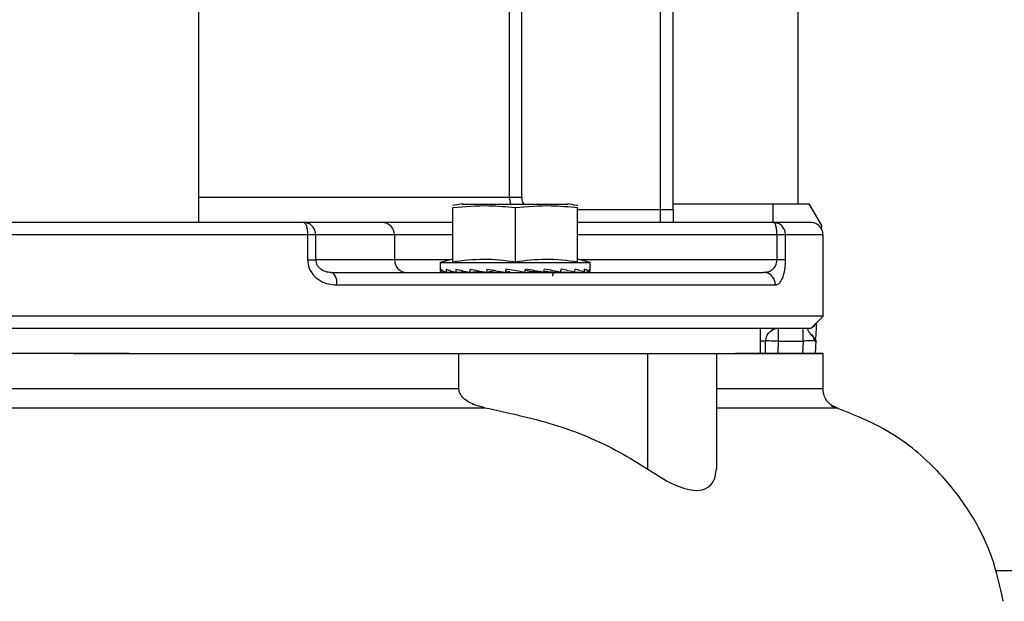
# Model space of a CAD drawing. Header units: inches. Extents: x 170 to 312, y 215 to 248.
# Tile 392 of 410: x 274.785 to 274.979, y 243.799 to 243.914. Entities that reach past the tile are written whole.
import ezdxf

# ---------------------------------------------------------------- set-up
doc = ezdxf.new("R2010")
doc.units = ezdxf.units.IN
doc.header["$LTSCALE"] = 0.25
doc.header["$MEASUREMENT"] = 0
doc.layers.add('ANNOTATIONS', color=1, linetype='Continuous')
doc.layers.add('STANDARD MOTOR LH', color=7, linetype='Continuous')
doc.styles.add('ARIAL', font='arial.ttf', dxfattribs={"height": 0.09375})
doc.dimstyles.new('STANDARD$0', dxfattribs={"dimtxt": 0.09375, "dimasz": 0.09375, "dimexe": 0.03125, "dimexo": 0.046875, "dimgap": 0.09, "dimtad": 0, "dimtih": 1, "dimtoh": 1, "dimdec": 4, "dimzin": 0, "dimdsep": 46, "dimtxsty": 'ARIAL', "dimcen": 0.09, "dimadec": 0, "dimazin": 0, "dimtfac": 1, "dimtdec": 4, "dimtofl": 0, "dimtmove": 0, "dimatfit": 1, "dimfxl": 1, "dimtolj": 1, "dimtzin": 0, "dimarcsym": 0})

# ---------------------------------------------------------------- blocks, each defined once
blk = doc.blocks.new('*D124')
at = {"layer": 'ANNOTATIONS', "color": 0, "lineweight": -2, "transparency": 16777216}
for p, q in [((274.3843868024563, 244.6669539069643), (274.3843868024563, 245.2745744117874)), ((275.5850741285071, 243.2737009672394), (275.5850741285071, 245.2745744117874)), ((274.4781368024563, 245.2433244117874), (274.8036343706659, 245.2433244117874)), ((275.4913241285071, 245.2433244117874), (275.1658265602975, 245.2433244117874))]:
    blk.add_line(p, q, dxfattribs=at)
at = {"layer": 'ANNOTATIONS', "color": 0, "transparency": 16777216}
for points in [[(274.4781368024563, 245.2589494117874), (274.4781368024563, 245.2276994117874), (274.3843868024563, 245.2433244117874)], [(275.4913241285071, 245.2589494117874), (275.4913241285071, 245.2276994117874), (275.5850741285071, 245.2433244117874)]]:
    blk.add_solid(points, dxfattribs=at)
at = {"layer": 'defpoints', "color": 0, "transparency": 16777216}
for p in [(274.3843868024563, 245.2433244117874), (274.3843868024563, 244.6200789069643), (275.5850741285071, 243.2268259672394)]:
    blk.add_point(p, dxfattribs=at)
at = {"layer": 'ANNOTATIONS', "color": 0, "transparency": 16777216, "insert": (274.9847304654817, 245.2433244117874), "char_height": 0.09375, "attachment_point": 5, "style": 'ARIAL'}
blk.add_mtext('\\A1;20"', dxfattribs=at)
blk = doc.blocks.new('*D125')
at = {"layer": 'ANNOTATIONS', "color": 0, "lineweight": -2, "transparency": 16777216}
for p, q in [((274.5225741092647, 244.2716909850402), (274.5225741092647, 244.8408606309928)), ((275.5850741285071, 243.2737009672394), (275.5850741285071, 244.8408606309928)), ((274.6163241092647, 244.8096106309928), (274.7687141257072, 244.8096106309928)), ((275.4913241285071, 244.8096106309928), (275.3389341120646, 244.8096106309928))]:
    blk.add_line(p, q, dxfattribs=at)
at = {"layer": 'ANNOTATIONS', "color": 0, "transparency": 16777216}
for points in [[(274.6163241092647, 244.8252356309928), (274.6163241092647, 244.7939856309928), (274.5225741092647, 244.8096106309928)], [(275.4913241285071, 244.8252356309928), (275.4913241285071, 244.7939856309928), (275.5850741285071, 244.8096106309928)]]:
    blk.add_solid(points, dxfattribs=at)
at = {"layer": 'defpoints', "color": 0, "transparency": 16777216}
for p in [(275.5850741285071, 244.8096106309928), (274.5225741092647, 244.2248159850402), (275.5850741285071, 243.2268259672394)]:
    blk.add_point(p, dxfattribs=at)
at = {"layer": 'ANNOTATIONS', "color": 0, "transparency": 16777216, "insert": (275.0538241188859, 244.8096106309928), "char_height": 0.09375, "attachment_point": 5, "style": 'ARIAL'}
blk.add_mtext('\\A1;17 3/8"', dxfattribs=at)

msp = doc.modelspace()

# ---------------------------------------------------------------- linework, layer by layer
at = {"layer": 'STANDARD MOTOR LH'}
for p, q in [((274.9379225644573, 243.8772939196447), (274.9379225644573, 244.3891048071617)), ((274.819812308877, 243.9710081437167), (274.819812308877, 243.8738291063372)), ((274.9108556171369, 243.8736026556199), (274.9108556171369, 243.9703551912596)), ((274.9133162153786, 243.8760631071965), (274.9133162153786, 243.9703551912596)), ((274.8810285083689, 243.967459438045), (274.8810285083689, 243.8785241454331)), ((274.8834805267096, 243.8785241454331), (274.8834805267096, 243.967459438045)), ((274.8834805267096, 243.8785241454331), (274.819812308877, 243.8785241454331)), ((274.8810285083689, 243.8785241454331), (274.881277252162, 243.8772334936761)), ((274.8698983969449, 243.8658781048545), (274.8698983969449, 243.8765512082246)), ((274.8718898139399, 243.8772557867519), (274.8698990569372, 243.8769202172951)), ((274.8717438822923, 243.8772334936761), (274.8926592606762, 243.8772334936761)), ((274.882201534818, 243.8765512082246), (274.882201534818, 243.8658781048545)), ((274.8945047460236, 243.8658781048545), (274.8945047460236, 243.8765512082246)), ((274.9133162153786, 243.8772939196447), (274.9401370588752, 243.8772939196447)), ((274.933001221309, 243.8736026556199), (274.933001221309, 243.8772939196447)), ((274.9426184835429, 243.8729954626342), (274.9401370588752, 243.8772939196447)), ((274.9133162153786, 243.8760631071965), (274.8945047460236, 243.8760631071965)), ((274.8560568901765, 243.8736026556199), (274.8405348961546, 243.8736026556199)), ((274.9331251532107, 243.8736026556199), (274.8945047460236, 243.8736026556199)), ((274.9425771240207, 243.872205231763), (274.9426184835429, 243.8729954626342)), ((274.8413031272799, 243.8711422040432), (274.7491087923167, 243.8711422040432)), ((274.8413031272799, 243.8711422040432), (274.8413031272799, 243.86622071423)), ((274.8429116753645, 243.86622071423), (274.8429116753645, 243.8711422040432)), ((274.8698983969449, 243.8711422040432), (274.8429116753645, 243.8711422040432)), ((274.8584336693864, 243.8711422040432), (274.8584336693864, 243.86622071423)), ((274.9337619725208, 243.8711422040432), (274.8945047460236, 243.8711422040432)), ((274.9337619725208, 243.8711422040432), (274.9337619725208, 243.86622071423)), ((274.9354628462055, 243.86622071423), (274.9354628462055, 243.8711422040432)), ((274.9428437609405, 243.8711422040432), (274.9354628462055, 243.8711422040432)), ((274.9428437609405, 243.8551480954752), (274.9428437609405, 243.8711422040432)), ((274.8692744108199, 243.86622071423), (274.8429116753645, 243.86622071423)), ((274.8698983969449, 243.8663879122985), (274.8674377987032, 243.8657285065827)), ((274.8674377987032, 243.8657285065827), (274.8674377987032, 243.8641063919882)), ((274.8674377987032, 243.8657285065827), (274.8969653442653, 243.8657285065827)), ((274.8969653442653, 243.8657285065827), (274.8945047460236, 243.8663879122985)), ((274.9354628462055, 243.86622071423), (274.8951286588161, 243.86622071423)), ((274.8969653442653, 243.8641063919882), (274.8969653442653, 243.8657285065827)), ((274.8465091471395, 243.8635889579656), (274.8456027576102, 243.8637960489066)), ((274.8684599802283, 243.8638148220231), (274.8675590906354, 243.8637743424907)), ((274.8684632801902, 243.8638130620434), (274.867569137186, 243.8637743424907)), ((274.8701855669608, 243.8638564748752), (274.8685469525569, 243.8637743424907)), ((274.8685763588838, 243.8637743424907), (274.8702121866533, 243.8638482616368)), ((274.8726027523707, 243.8639051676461), (274.8704652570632, 243.8637743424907)), ((274.8705121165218, 243.8637743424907), (274.8726905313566, 243.8638846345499)), ((274.8754892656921, 243.8639720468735), (274.8731834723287, 243.8637743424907)), ((274.8732444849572, 243.8637743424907), (274.874204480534, 243.8638341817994)), ((274.8783000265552, 243.8640641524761), (274.8765162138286, 243.8637743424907)), ((274.8783124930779, 243.8641187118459), (274.8783000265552, 243.8640641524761)), ((274.8783000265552, 243.8640641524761), (274.8791148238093, 243.8639210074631)), ((274.880390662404, 243.8644243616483), (274.8802363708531, 243.8637743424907)), ((274.8803052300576, 243.8640641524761), (274.8811487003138, 243.8639210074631)), ((274.8852883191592, 243.8639210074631), (274.8841734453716, 243.8641239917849)), ((274.8845577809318, 243.8640641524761), (274.8878158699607, 243.8637743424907)), ((274.8845577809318, 243.8640641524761), (274.8852883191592, 243.8639210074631)), ((274.8878614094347, 243.8639802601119), (274.8911586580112, 243.8637743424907)), ((274.8886008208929, 243.8639210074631), (274.8885315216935, 243.8639386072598)), ((274.8885542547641, 243.8639368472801), (274.8886008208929, 243.8639210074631)), ((274.8912196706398, 243.8637743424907), (274.8911596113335, 243.8637796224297)), ((274.8911847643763, 243.8639116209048), (274.8938910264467, 243.8637743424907)), ((274.8939378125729, 243.8637743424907), (274.8938913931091, 243.8637772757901)), ((274.8939037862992, 243.8638617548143), (274.8958267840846, 243.8637743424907)), ((274.8958561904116, 243.8637743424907), (274.8958268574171, 243.8637755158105)), ((274.89683393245, 243.8637743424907), (274.8958308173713, 243.8638183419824)), ((274.8968439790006, 243.8637743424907), (274.8968340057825, 243.8637749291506)), ((274.9311476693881, 243.8637602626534), (274.9316136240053, 243.8638353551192)), ((274.9315316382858, 243.8638218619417), (274.9311476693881, 243.8637602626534)), ((274.9319958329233, 243.8635871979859), (274.9311476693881, 243.8637602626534)), ((274.8470232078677, 243.8612998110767), (274.9334517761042, 243.8612998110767)), ((274.9428437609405, 243.8551480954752), (274.6475681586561, 243.8551480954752)), ((274.9403708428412, 243.8526753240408), (274.9428437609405, 243.8551480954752)), ((274.9305400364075, 243.8477655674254), (274.9305400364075, 243.8526864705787)), ((274.932985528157, 243.8524658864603), (274.932958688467, 243.8524664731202)), ((274.9340055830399, 243.8526876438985), (274.9340055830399, 243.850226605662)), ((274.9412874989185, 243.8501122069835), (274.9414856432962, 243.8513799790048)), ((274.9315015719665, 243.8477655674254), (274.9315452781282, 243.8502694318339)), ((274.9340055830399, 243.850226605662), (274.933962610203, 243.8477655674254)), ((274.9340055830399, 243.850226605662), (274.9389615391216, 243.850226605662)), ((274.9389615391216, 243.850226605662), (274.9388324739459, 243.8477655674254)), ((274.9414319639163, 243.8503556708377), (274.9412537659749, 243.8503456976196)), ((274.9414319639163, 243.8503556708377), (274.941296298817, 243.8477655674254)), ((274.9413631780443, 243.8505375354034), (274.9414319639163, 243.8503556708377)), ((274.8060952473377, 243.8477655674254), (274.6685765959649, 243.8477661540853)), ((274.8065836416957, 243.8477649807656), (274.9424040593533, 243.8477649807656)), ((274.8711135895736, 243.8408459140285), (274.8711136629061, 243.8477649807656)), ((274.8895836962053, 243.8477661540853), (274.9108549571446, 243.8477661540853)), ((274.9083005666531, 243.8250184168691), (274.9083007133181, 243.8477649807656)), ((274.921834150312, 243.8477649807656), (274.921834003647, 243.8250184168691)), ((274.9428431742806, 243.8408465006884), (274.9428431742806, 243.8477655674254)), ((274.9218340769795, 243.837110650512), (274.9455365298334, 243.837110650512)), ((275.0768865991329, 243.8049511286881), (274.9767984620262, 243.8049511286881))]:
    msp.add_line(p, q, dxfattribs=at)
at = {"layer": 'STANDARD MOTOR LH', "flags": 128}
for points in [[(274.8840905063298, 243.8637743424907), (274.8828589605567, 243.8639908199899), (274.881622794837, 243.8642078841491), (274.880390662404, 243.8644243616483)], [(274.9319821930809, 243.8635930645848), (274.9315971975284, 243.8637127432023), (274.9311476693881, 243.8637602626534)], [(274.9340055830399, 243.850226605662), (274.9335255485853, 243.8502354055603), (274.9330639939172, 243.8502430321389), (274.9326386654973, 243.8502506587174), (274.9322658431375, 243.8502571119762), (274.9319599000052, 243.8502623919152), (274.9317325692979, 243.8502664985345), (274.9315926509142, 243.850268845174), (274.9315452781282, 243.8502694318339)], [(274.7952053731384, 243.8477655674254), (274.8065836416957, 243.8477649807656)], [(274.8060952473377, 243.8477655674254), (274.8169145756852, 243.8477649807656)], [(274.9424040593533, 243.8477649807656), (274.9428431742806, 243.8477655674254), (274.9256186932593, 243.8477655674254)], [(274.9278050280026, 243.8477649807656), (274.9295532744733, 243.8477655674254)], [(274.8711135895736, 243.8408459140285), (274.8065836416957, 243.8408459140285), (274.795205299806, 243.8408465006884), (274.7192970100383, 243.8408465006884)], [(274.9428431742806, 243.8408465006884), (274.9424040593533, 243.8408459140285), (274.921834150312, 243.8408459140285)], [(274.7141830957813, 243.8371112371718), (274.7668532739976, 243.8371112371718), (274.7781285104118, 243.837110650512), (274.876227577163, 243.837110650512)]]:
    msp.add_lwpolyline(points, dxfattribs=at)
at = {"layer": 'STANDARD MOTOR LH'}
for centre, radius, start, end in [((274.8560146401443, 243.8711836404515), 0.002419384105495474, 359.0186562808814, 88.9993851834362), ((274.8608528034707, 243.8661793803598), 0.002419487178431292, 179.0211266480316, 268.9986815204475), ((274.8446229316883, 243.8618391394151), 0.002460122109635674, 347.3362897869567, 51.34357018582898), ((274.9396861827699, 243.8546558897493), 0.001968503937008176, 298.2291229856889, 331.770877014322), ((274.9340055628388, 243.850226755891), 0.002460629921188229, 90, 124.7409862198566)]:
    msp.add_arc(centre, radius, start, end, dxfattribs=at)
for centre, major_axis, ratio, start_param, end_param in [((274.8822015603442, 243.8641062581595), (0.01476377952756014, 0), 0.1757871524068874, 3.141592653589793, 3.269887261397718), ((274.8822015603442, 243.8720581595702), (0.004031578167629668, 0.06222774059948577), 0.2282368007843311, 1.708549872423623, 1.719086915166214), ((274.8822015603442, 243.8641062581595), (0.01476331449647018, -0.0006915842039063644), 0.1694362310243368, 3.288361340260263, 3.539623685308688), ((274.8822015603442, 243.8720581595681), (0.007699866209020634, 0.06221501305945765), 0.2024732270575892, 1.718817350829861, 1.729354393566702), ((274.8822015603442, 243.8641062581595), (0.01476241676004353, -0.001328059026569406), 0.151041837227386, 3.555810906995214, 3.807073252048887), ((274.8822015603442, 243.8720581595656), (0.01072885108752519, 0.0622099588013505), 0.1630291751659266, 1.721872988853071, 1.732410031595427), ((274.8822015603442, 243.8641062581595), (0.01476201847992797, -0.001863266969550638), 0.1223802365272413, 3.819468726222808, 4.070731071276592), ((274.8822015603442, 243.8720581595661), (0.01295703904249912, 0.06221708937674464), 0.1137473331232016, 1.717448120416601, 1.727985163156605), ((274.8822015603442, 243.8641062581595), (0.01476249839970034, -0.002264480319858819), 0.08588791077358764, 4.078996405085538, 4.33025875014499), ((274.8822015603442, 243.8720581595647), (0.01431068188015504, 0.06222894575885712), 0.05832561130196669, 1.70717629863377, 1.717713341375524), ((274.8822015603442, 243.8641062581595), (0.01476336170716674, -0.002511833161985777), 0.04421959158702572, 4.335145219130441, 4.586407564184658), ((274.8822015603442, 243.8720581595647), (0.01431068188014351, 0.06222894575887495), 0.05832561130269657, 4.592296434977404, 4.602833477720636), ((274.8822015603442, 243.8641062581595), (0.01476336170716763, -0.002511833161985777), 0.04421959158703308, 1.188225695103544, 1.439488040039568), ((274.8822015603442, 243.8720581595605), (0.0129570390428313, 0.06221708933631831), 0.1137473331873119, 4.602568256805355, 4.613105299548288), ((274.8822015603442, 243.8641062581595), (0.01476249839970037, -0.002264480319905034), 0.08588791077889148, 0.9320768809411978, 1.183339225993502), ((274.8822015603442, 243.8720581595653), (0.01072885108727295, 0.0622099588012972), 0.163029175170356, 4.606993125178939, 4.617530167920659), ((274.8822015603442, 243.8641062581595), (0.01476201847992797, 0.001863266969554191), 0.1223802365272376, 5.354046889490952, 5.40473773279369), ((274.8822015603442, 243.8641062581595), (0.01476201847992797, -0.001863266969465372), 0.1223802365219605, 0.6725492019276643, 0.9238115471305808), ((274.8822015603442, 243.8720581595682), (0.007699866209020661, 0.06221501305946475), 0.2024732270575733, 4.60393748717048, 4.614474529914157), ((274.8822015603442, 243.8641062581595), (0.01476241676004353, 0.001328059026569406), 0.1510418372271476, 5.617704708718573, 5.64960366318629), ((274.8822015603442, 243.8641062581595), (0.01476241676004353, -0.001328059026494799), 0.15104183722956, 0.40889138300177, 0.6601537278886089), ((274.8822015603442, 243.8720581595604), (0.004031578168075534, 0.06222774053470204), 0.2282368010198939, 4.593670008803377, 4.604207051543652), ((274.8822015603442, 243.8641062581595), (0.01476331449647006, -0.0006915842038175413), 0.1694362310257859, 0.1414418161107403, 0.3927041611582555), ((274.8822015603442, 243.8720581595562), (0, 0.06223454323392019), 0.2372280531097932, 4.578884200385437, 4.589421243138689), ((274.8822015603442, 243.8641062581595), (0.01476377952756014, 0), 0.175787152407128, 6.154890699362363, 6.406153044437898)]:
    msp.add_ellipse(centre, major_axis=major_axis, ratio=ratio, start_param=start_param, end_param=end_param, dxfattribs=at)
for points, knots in [([(274.8834805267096, 243.8785241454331), (274.8835029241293, 243.8781931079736), (274.883535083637, 243.8777177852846), (274.8838168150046, 243.8773462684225), (274.8839023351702, 243.8772334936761)], [0, 0, 0, 0, 0.696447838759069, 1, 1, 1, 1]), ([(274.8698983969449, 243.8765512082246), (274.8722719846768, 243.8767559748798), (274.8763751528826, 243.8771099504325), (274.8804738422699, 243.8767168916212), (274.882201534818, 243.8765512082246)], [0, 0, 0, 0, 0.5784768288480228, 1, 1, 1, 1]), ([(274.882201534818, 243.8765512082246), (274.8845752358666, 243.8767559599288), (274.8886789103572, 243.8771099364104), (274.892777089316, 243.8767168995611), (274.8945047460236, 243.8765512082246)], [0, 0, 0, 0, 0.5784330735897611, 1, 1, 1, 1]), ([(274.8945040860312, 243.8769213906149), (274.8944347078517, 243.8769349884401), (274.8937743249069, 243.8770644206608), (274.8931088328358, 243.8771654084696), (274.8925132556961, 243.8772557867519)], [0, 0, 0, 0, 0.1050574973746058, 1, 1, 1, 1]), ([(274.9133162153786, 243.8760631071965), (274.9133162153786, 243.875631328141), (274.9133162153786, 243.8747677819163), (274.9133162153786, 243.8739910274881), (274.9133162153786, 243.8736026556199)], [0, 0, 0, 0, 0.5000068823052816, 1, 1, 1, 1]), ([(274.8405348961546, 243.8736026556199), (274.8356207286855, 243.8736026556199), (274.8257892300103, 243.8736026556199), (274.8105665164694, 243.8736026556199), (274.7952055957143, 243.8736026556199), (274.7798448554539, 243.8736026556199), (274.7646221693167, 243.8736026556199), (274.7547910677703, 243.8736026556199), (274.7498770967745, 243.8736026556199)], [0, 0, 0, 0, 0.1666354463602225, 0.3333781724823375, 0.5000002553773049, 0.6666342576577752, 0.833370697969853, 0.9999999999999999, 0.9999999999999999, 0.9999999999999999, 0.9999999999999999]), ([(274.8405348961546, 243.8736026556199), (274.8406315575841, 243.8735700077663), (274.8407803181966, 243.873519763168), (274.8409590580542, 243.8732119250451), (274.8410820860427, 243.8728956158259), (274.8411813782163, 243.8725003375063), (274.8412771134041, 243.8719280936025), (274.8412928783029, 243.8714518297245), (274.8413031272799, 243.8711422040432)], [0, 0, 0, 0, 0.2393625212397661, 0.3683756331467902, 0.5000491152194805, 0.6316010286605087, 0.7604987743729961, 1, 1, 1, 1]), ([(274.8429116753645, 243.8711422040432), (274.842875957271, 243.8714645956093), (274.8428045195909, 243.8721093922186), (274.8422547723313, 243.8729231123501), (274.8414694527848, 243.8734917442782), (274.8408463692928, 243.8735656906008), (274.8405348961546, 243.8736026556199)], [0, 0, 0, 0, 0.2500015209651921, 0.5000134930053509, 0.750061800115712, 1, 1, 1, 1]), ([(274.8698983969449, 243.8736026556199), (274.8694844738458, 243.8736026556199), (274.8668740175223, 243.8736026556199), (274.8629070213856, 243.8736026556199), (274.8584003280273, 243.8736026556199), (274.8568380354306, 243.8736026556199), (274.8560568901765, 243.8736026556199)], [0, 0, 0, 0, 0.05910041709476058, 0.3727239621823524, 0.6863624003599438, 1, 1, 1, 1]), ([(274.9337619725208, 243.8711422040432), (274.9337524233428, 243.8714646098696), (274.933733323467, 243.8721094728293), (274.9335861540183, 243.8729229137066), (274.9333755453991, 243.8734918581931), (274.9332086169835, 243.8735657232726), (274.9331251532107, 243.8736026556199)], [0, 0, 0, 0, 0.2500079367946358, 0.5000556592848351, 0.7500291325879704, 1, 1, 1, 1]), ([(274.9354628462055, 243.8711422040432), (274.9354316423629, 243.8714517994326), (274.9353836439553, 243.8719280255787), (274.9350920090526, 243.8725006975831), (274.9347904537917, 243.8728951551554), (274.9344156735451, 243.8732120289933), (274.9338717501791, 243.8735198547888), (274.9334192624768, 243.8735700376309), (274.9331251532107, 243.8736026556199)], [0, 0, 0, 0, 0.2394574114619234, 0.3683384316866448, 0.5000348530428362, 0.6316077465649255, 0.7605513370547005, 1, 1, 1, 1]), ([(274.9403831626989, 243.8736026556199), (274.9402209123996, 243.8736026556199), (274.9398962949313, 243.8736026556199), (274.9374588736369, 243.8736026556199), (274.9345693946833, 243.8736026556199), (274.9331251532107, 243.8736026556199)], [0, 0, 0, 0, 0.3332499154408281, 0.6667398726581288, 1, 1, 1, 1]), ([(274.9428393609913, 243.870994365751), (274.9428341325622, 243.8712277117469), (274.9428232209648, 243.871714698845), (274.9425305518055, 243.8724212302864), (274.9420028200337, 243.8730573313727), (274.941253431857, 243.8735153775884), (274.9406655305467, 243.873574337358), (274.9403831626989, 243.8736026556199)], [0, 0, 0, 0, 0.1741697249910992, 0.3634877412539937, 0.5604695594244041, 0.7888943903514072, 1, 1, 1, 1]), ([(274.8429116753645, 243.8711422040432), (274.8428449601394, 243.8711422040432), (274.8427114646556, 243.8711422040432), (274.8423386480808, 243.8711422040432), (274.8418695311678, 243.8711422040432), (274.8414918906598, 243.8711422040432), (274.8413031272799, 243.8711422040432)], [0, 0, 0, 0, 0.2498603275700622, 0.4999642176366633, 0.7500574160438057, 1, 1, 1, 1]), ([(274.9354628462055, 243.8711422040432), (274.9353854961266, 243.8711422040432), (274.9352308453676, 243.8711422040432), (274.9348310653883, 243.8711422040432), (274.9343401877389, 243.8711422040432), (274.9339547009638, 243.8711422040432), (274.9337619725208, 243.8711422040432)], [0, 0, 0, 0, 0.250098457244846, 0.5000371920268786, 0.7500379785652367, 1, 1, 1, 1]), ([(274.8413031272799, 243.86622071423), (274.8413659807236, 243.8656727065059), (274.8414895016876, 243.8645957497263), (274.8424659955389, 243.8630857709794), (274.8438057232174, 243.8620531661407), (274.8454166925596, 243.8614152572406), (274.8464541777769, 243.8613407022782), (274.8470232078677, 243.8612998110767)], [0, 0, 0, 0, 0.1895703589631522, 0.3725478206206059, 0.6161148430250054, 0.7894502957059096, 1, 1, 1, 1]), ([(274.8413031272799, 243.86622071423), (274.8414918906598, 243.86622071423), (274.8418695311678, 243.86622071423), (274.8423386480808, 243.86622071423), (274.8427114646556, 243.86622071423), (274.8428449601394, 243.86622071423), (274.8429116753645, 243.86622071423)], [0, 0, 0, 0, 0.2499425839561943, 0.5000357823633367, 0.7501396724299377, 1, 1, 1, 1]), ([(274.8429116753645, 243.86622071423), (274.8429276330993, 243.8660382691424), (274.8429609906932, 243.8656568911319), (274.8432073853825, 243.8651505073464), (274.8435603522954, 243.8647101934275), (274.8441591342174, 243.8642301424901), (274.8450479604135, 243.8638395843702), (274.8457836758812, 243.8637870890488), (274.8461596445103, 243.8637602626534)], [0, 0, 0, 0, 0.1030411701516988, 0.2153943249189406, 0.327788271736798, 0.4579650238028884, 0.7230068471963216, 1, 1, 1, 1]), ([(274.8698983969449, 243.8658781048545), (274.8719291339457, 243.8661313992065), (274.8760298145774, 243.8666428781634), (274.8801312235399, 243.8661346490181), (274.882201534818, 243.8658781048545)], [0, 0, 0, 0, 0.4952194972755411, 1, 1, 1, 1]), ([(274.882201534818, 243.8658781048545), (274.8842323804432, 243.8661313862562), (274.8883336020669, 243.8666428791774), (274.8924345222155, 243.8661346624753), (274.8945047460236, 243.8658781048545)], [0, 0, 0, 0, 0.4951806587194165, 1, 1, 1, 1]), ([(274.9316136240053, 243.8638353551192), (274.9317691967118, 243.8638520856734), (274.9322235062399, 243.8639009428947), (274.9327861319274, 243.8642332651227), (274.933258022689, 243.8647094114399), (274.9335339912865, 243.8651509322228), (274.9337235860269, 243.8656568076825), (274.9337495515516, 243.8660382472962), (274.9337619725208, 243.86622071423)], [0, 0, 0, 0, 0.1603370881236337, 0.4682226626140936, 0.619428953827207, 0.7498422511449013, 0.8803335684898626, 1, 1, 1, 1]), ([(274.9334517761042, 243.8612998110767), (274.9336627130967, 243.8613406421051), (274.9340471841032, 243.8614150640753), (274.9346185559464, 243.8620534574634), (274.9350771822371, 243.8630856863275), (274.9354018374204, 243.8645957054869), (274.9354422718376, 243.8656727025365), (274.9354628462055, 243.86622071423)], [0, 0, 0, 0, 0.2106010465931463, 0.3838586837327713, 0.6274525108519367, 0.8104355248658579, 1, 1, 1, 1]), ([(274.8461596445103, 243.8637602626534), (274.8509386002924, 243.8637602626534), (274.860496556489, 243.8637602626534), (274.8739356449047, 243.8637602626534), (274.8865209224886, 243.8637602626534), (274.8980549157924, 243.8637602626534), (274.9084297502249, 243.8637602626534), (274.9174868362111, 243.8637602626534), (274.9252637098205, 243.8637602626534), (274.9291863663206, 243.8637602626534), (274.9311476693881, 243.8637602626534)], [0, 0, 0, 0, 0.1249983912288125, 0.2499979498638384, 0.3750022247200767, 0.500004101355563, 0.6250056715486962, 0.7500039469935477, 0.8750035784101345, 1, 1, 1, 1]), ([(274.8896010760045, 243.8629987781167), (274.8895930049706, 243.8630445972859), (274.8895760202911, 243.8631410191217), (274.889595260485, 243.8632946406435), (274.8896546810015, 243.8634485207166), (274.8897578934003, 243.8635859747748), (274.8898948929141, 243.863688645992), (274.8900464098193, 243.8637498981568), (274.8901500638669, 243.8637569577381), (274.8901985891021, 243.8637602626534)], [0, 0, 0, 0, 0.1251107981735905, 0.2632830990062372, 0.4117610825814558, 0.5663493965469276, 0.7207137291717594, 0.8692532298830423, 1, 1, 1, 1]), ([(274.9334517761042, 243.8612998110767), (274.933421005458, 243.8616092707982), (274.9333736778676, 243.8620852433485), (274.9330864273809, 243.8626587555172), (274.9327884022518, 243.8630505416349), (274.9324216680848, 243.8633757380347), (274.9321367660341, 243.8635172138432), (274.9319958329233, 243.8635871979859)], [0, 0, 0, 0, 0.3148929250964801, 0.4843292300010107, 0.657340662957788, 0.8304959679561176, 1, 1, 1, 1]), ([(274.9414838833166, 243.8513453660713), (274.9414899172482, 243.8514599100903), (274.9415242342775, 243.8521113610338), (274.9415707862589, 243.8530022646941), (274.9415954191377, 243.8534728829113), (274.941604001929, 243.8536368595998)], [0, 0, 0, 0, 0.1220420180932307, 0.6940946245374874, 1, 1, 1, 1]), ([(274.7952059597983, 243.8526876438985), (274.7888714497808, 243.8526876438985), (274.7762024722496, 243.8526876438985), (274.7575236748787, 243.8526876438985), (274.7394904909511, 243.8526876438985), (274.7224096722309, 243.8526876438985), (274.7065747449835, 243.8526876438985), (274.6922571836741, 243.8526876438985), (274.6796991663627, 243.8526876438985), (274.6691213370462, 243.8526876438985), (274.6606882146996, 243.8526876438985), (274.6546043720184, 243.8526876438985), (274.6507480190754, 243.8526876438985), (274.6502685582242, 243.8526876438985), (274.6500288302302, 243.8526876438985)], [0, 0, 0, 0, 0.08333352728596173, 0.1666664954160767, 0.2500005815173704, 0.3333331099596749, 0.416667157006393, 0.5000023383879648, 0.5833339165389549, 0.6666662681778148, 0.7500006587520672, 0.8333341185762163, 0.9166679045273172, 1, 1, 1, 1]), ([(274.9403831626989, 243.8526876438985), (274.9401434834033, 243.8526876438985), (274.9396641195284, 243.8526876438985), (274.9358074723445, 243.8526876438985), (274.9297238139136, 243.8526876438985), (274.9212906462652, 243.8526876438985), (274.910712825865, 243.8526876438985), (274.8981548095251, 243.8526876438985), (274.8838371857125, 243.8526876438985), (274.8680023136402, 243.8526876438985), (274.8509214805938, 243.8526876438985), (274.8328882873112, 243.8526876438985), (274.8142094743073, 243.8526876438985), (274.801540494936, 243.8526876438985), (274.7952059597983, 243.8526876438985)], [0, 0, 0, 0, 0.08333205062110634, 0.1666659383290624, 0.2499992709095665, 0.333333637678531, 0.4166659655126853, 0.4999975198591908, 0.5833329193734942, 0.6666666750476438, 0.7499991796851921, 0.8333335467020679, 0.9166661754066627, 1, 1, 1, 1]), ([(274.9315452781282, 243.8502694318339), (274.9315879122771, 243.850585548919), (274.9316731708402, 243.8512177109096), (274.9321984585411, 243.8520004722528), (274.9327073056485, 243.8522856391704), (274.9329378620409, 243.8524148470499)], [0, 0, 0, 0, 0.3535998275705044, 0.7071189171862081, 1, 1, 1, 1]), ([(274.9389612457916, 243.850226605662), (274.9389612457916, 243.8505508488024), (274.9389612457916, 243.851199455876), (274.9389612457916, 243.8519852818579), (274.9389612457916, 243.8524429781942), (274.9389612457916, 243.8525050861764), (274.9389612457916, 243.8525075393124)], [0, 0, 0, 0, 0.328839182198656, 0.6578008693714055, 0.9864838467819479, 1, 1, 1, 1]), ([(274.9401284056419, 243.8520035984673), (274.9400851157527, 243.8520595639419), (274.9399254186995, 243.8522660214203), (274.9398363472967, 243.8525252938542), (274.9397803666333, 243.8525777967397), (274.939761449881, 243.8525955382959)], [0, 0, 0, 0, 0.1975722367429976, 0.72884695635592, 1, 1, 1, 1]), ([(274.9413257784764, 243.8505598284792), (274.9412991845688, 243.8506294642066), (274.9412151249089, 243.8508495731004), (274.9405804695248, 243.8513096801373), (274.940268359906, 243.8517887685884), (274.9401284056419, 243.8520035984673)], [0, 0, 0, 0, 0.2033536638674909, 0.6427727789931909, 0.9999999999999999, 0.9999999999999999, 0.9999999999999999, 0.9999999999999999]), ([(274.9412454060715, 243.8503251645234), (274.941101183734, 243.8508144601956), (274.9409566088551, 243.8513049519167), (274.9405754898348, 243.8516255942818), (274.9405745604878, 243.8516263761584)], [0, 0, 0, 0, 0.9975615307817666, 1, 1, 1, 1]), ([(274.9305400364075, 243.8502805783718), (274.930782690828, 243.8502794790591), (274.9314202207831, 243.8502765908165), (274.9314974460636, 243.8502721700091), (274.9315452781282, 243.8502694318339)], [0, 0, 0, 0, 0.3806165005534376, 1, 1, 1, 1]), ([(274.9412537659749, 243.8503456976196), (274.9411837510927, 243.8503420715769), (274.9410418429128, 243.8503347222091), (274.9406530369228, 243.8503149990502), (274.9401461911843, 243.8502871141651), (274.9395367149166, 243.8502561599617), (274.9391618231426, 243.8502368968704), (274.9389615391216, 243.850226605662)], [0, 0, 0, 0, 0.167488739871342, 0.3394710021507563, 0.6164081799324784, 0.7950680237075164, 1, 1, 1, 1]), ([(274.876227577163, 243.837110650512), (274.875221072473, 243.8373582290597), (274.8736825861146, 243.8377366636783), (274.8720962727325, 243.8388222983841), (274.8713947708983, 243.8396985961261), (274.8711398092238, 243.8403549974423), (274.8711198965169, 243.8407278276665), (274.8711135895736, 243.8408459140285)], [0, 0, 0, 0, 0.4552347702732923, 0.6958462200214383, 0.8349869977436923, 0.9477355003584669, 1, 1, 1, 1]), ([(274.9456773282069, 243.8370666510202), (274.9452350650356, 243.8372478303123), (274.9443255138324, 243.8376204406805), (274.9434062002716, 243.8386864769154), (274.9428963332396, 243.8398595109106), (274.9428624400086, 243.8406226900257), (274.9428459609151, 243.8409937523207)], [0, 0, 0, 0, 0.2731168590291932, 0.5616876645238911, 0.7868898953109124, 1, 1, 1, 1]), ([(274.876227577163, 243.837110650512), (274.8807453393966, 243.8361417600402), (274.8898816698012, 243.8341823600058), (274.9006353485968, 243.82981616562), (274.9064695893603, 243.8261644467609), (274.9083005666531, 243.8250184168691)], [0, 0, 0, 0, 0.401624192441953, 0.8122099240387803, 1, 1, 1, 1]), ([(274.9783536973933, 243.7989742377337), (274.9777216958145, 243.8018772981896), (274.9763534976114, 243.808162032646), (274.9717605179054, 243.817088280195), (274.9648523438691, 243.8257534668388), (274.9557234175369, 243.8330963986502), (274.9482118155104, 243.836006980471), (274.9445292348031, 243.8374339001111)], [0, 0, 0, 0, 0.165151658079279, 0.3575310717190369, 0.55288135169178, 0.7807990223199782, 1, 1, 1, 1]), ([(274.9083005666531, 243.8250184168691), (274.9097174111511, 243.8241043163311), (274.9121534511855, 243.8225326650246), (274.9155067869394, 243.8211026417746), (274.9180545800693, 243.8206923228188), (274.9200924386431, 243.8211916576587), (274.9215559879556, 243.8226734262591), (274.9217364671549, 243.824195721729), (274.921834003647, 243.8250184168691)], [0, 0, 0, 0, 0.2175789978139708, 0.3740926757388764, 0.5058421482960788, 0.6376972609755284, 0.8042004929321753, 1, 1, 1, 1])]:
    msp.add_open_spline(points, degree=3, knots=knots, dxfattribs=at)

# ---------------------------------------------------------------- dimensions: what is measured, and where the dimension line sits
at = {"layer": 'ANNOTATIONS'}
for base, p1, p2, text, picture, middle in [((274.3843868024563, 245.2433244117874), (275.5850741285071, 243.2268259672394), (274.3843868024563, 244.6200789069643), '20"', '*D124', (274.9847304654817, 245.2433244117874)), ((275.5850741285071, 244.8096106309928), (274.5225741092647, 244.2248159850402), (275.5850741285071, 243.2268259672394), '17 3/8"', '*D125', (275.0538241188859, 244.8096106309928))]:
    dim = msp.add_linear_dim(base=base, p1=p1, p2=p2, text=text, dimstyle='STANDARD$0', dxfattribs=at)
    dim.commit()
    dim.dimension.update_dxf_attribs({"geometry": picture, "text_midpoint": middle, "dimtype": 160})

doc.saveas('drawing.dxf')
